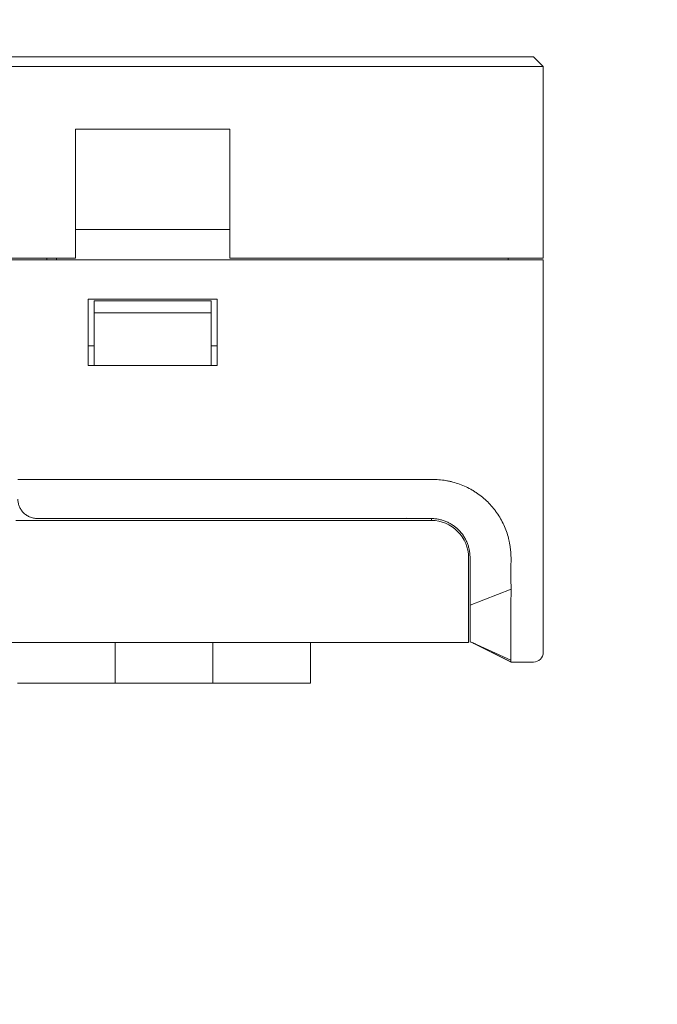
# Model space of a CAD drawing. Header units: millimetres. Extents: x -1114 to 1396, y -630 to 631.
# Tile 417 of 656: x 410 to 443, y -579 to -529. Entities that reach past the tile are written whole.
import ezdxf

# ---------------------------------------------------------------- set-up
doc = ezdxf.new("R2010")
doc.units = ezdxf.units.MM
doc.header["$MEASUREMENT"] = 0

msp = doc.modelspace()

# ---------------------------------------------------------------- linework, layer by layer
at = {"lineweight": 18}
for points, knots in [([(1038.9843, -629.7647), (1038.9843, -629.7647), (-1111.4882, -629.7647), (-1111.4882, -629.7647), (-1111.4882, -629.7647), (-1111.4882, -629.7647), (-1111.4882, 630.7883), (-1111.4882, 630.7883), (-1111.4882, 630.7883), (-1111.4882, 630.7883), (1038.9843, 630.7883), (1038.9843, 630.7883)], [0, 0, 0, 0, 0.3333333, 0.3333333, 0.3333333, 0.3333333, 0.6666667, 0.6666667, 0.6666667, 0.6666667, 1, 1, 1, 1]), ([(430.3991, -552.4458), (429.9166, -552.4405), (429.4403, -552.4419), (428.9543, -552.4424), (428.9543, -552.4424), (428.4985, -552.4429), (428.0342, -552.4427), (427.5956, -552.4425)], [0, 0, 0, 0, 0.5, 0.5, 0.5, 0.5, 1, 1, 1, 1]), ([(434.9691, -555.195), (434.9307, -555.0795), (434.8877, -554.9664), (434.8399, -554.8558), (434.8399, -554.8558), (434.7921, -554.7453), (434.7396, -554.6372), (434.6822, -554.5317), (434.6822, -554.5317), (434.6249, -554.4263), (434.5627, -554.3233), (434.4957, -554.2229), (434.4957, -554.2229), (434.4623, -554.1727), (434.4276, -554.1231), (434.3917, -554.0742), (434.3917, -554.0742), (434.3557, -554.0253), (434.3185, -553.977), (434.2804, -553.9297), (434.2804, -553.9297), (434.2042, -553.8353), (434.1241, -553.745), (434.0404, -553.6586), (434.0404, -553.6586), (433.9567, -553.5723), (433.8694, -553.49), (433.7783, -553.4116), (433.7783, -553.4116), (433.6873, -553.3332), (433.5927, -553.2588), (433.4943, -553.1884), (433.4943, -553.1884), (433.4451, -553.1532), (433.395, -553.1191), (433.3439, -553.0859), (433.3439, -553.0859), (433.2928, -553.0528), (433.2411, -553.021), (433.1889, -552.9904), (433.1889, -552.9904), (433.0844, -552.9293), (432.9778, -552.8733), (432.8691, -552.8222), (432.8691, -552.8222), (432.7603, -552.7711), (432.6495, -552.7249), (432.5365, -552.6837), (432.5365, -552.6837), (432.4235, -552.6424), (432.3083, -552.6066), (432.1909, -552.5756), (432.1909, -552.5756), (432.1323, -552.56), (432.073, -552.5457), (432.0137, -552.5327), (432.0137, -552.5327), (431.9545, -552.5196), (431.8952, -552.5077), (431.8358, -552.497), (431.8358, -552.497), (431.5982, -552.4543), (431.359, -552.4429), (431.1191, -552.4414), (431.1191, -552.4414), (430.8792, -552.4399), (430.6388, -552.4484), (430.399, -552.4458)], [0, 0, 0, 0, 0.0588235, 0.0588235, 0.0588235, 0.0588235, 0.1176471, 0.1176471, 0.1176471, 0.1176471, 0.1764706, 0.1764706, 0.1764706, 0.1764706, 0.2352941, 0.2352941, 0.2352941, 0.2352941, 0.2941176, 0.2941176, 0.2941176, 0.2941176, 0.3529412, 0.3529412, 0.3529412, 0.3529412, 0.4117647, 0.4117647, 0.4117647, 0.4117647, 0.4705882, 0.4705882, 0.4705882, 0.4705882, 0.5294118, 0.5294118, 0.5294118, 0.5294118, 0.5882353, 0.5882353, 0.5882353, 0.5882353, 0.6470588, 0.6470588, 0.6470588, 0.6470588, 0.7058824, 0.7058824, 0.7058824, 0.7058824, 0.7647059, 0.7647059, 0.7647059, 0.7647059, 0.8235294, 0.8235294, 0.8235294, 0.8235294, 0.8823529, 0.8823529, 0.8823529, 0.8823529, 0.9411765, 0.9411765, 0.9411765, 0.9411765, 1, 1, 1, 1]), ([(409.9144, -553.4424), (409.9144, -553.505), (409.9202, -553.5667), (409.9316, -553.6276), (409.9316, -553.6276), (409.9374, -553.658), (409.9445, -553.6882), (409.9531, -553.7182), (409.9531, -553.7182), (409.9617, -553.7482), (409.9718, -553.778), (409.9834, -553.8076), (409.9834, -553.8076), (410.0065, -553.8666), (410.0351, -553.923), (410.069, -553.9766), (410.069, -553.9766), (410.0859, -554.0034), (410.1042, -554.0296), (410.1239, -554.055), (410.1239, -554.055), (410.1436, -554.0804), (410.1648, -554.1052), (410.1874, -554.1291), (410.1874, -554.1291), (410.2326, -554.177), (410.2821, -554.22), (410.3361, -554.2583), (410.3361, -554.2583), (410.3631, -554.2774), (410.3912, -554.2953), (410.4204, -554.312), (410.4204, -554.312), (410.4351, -554.3203), (410.45, -554.3283), (410.4653, -554.3359), (410.4653, -554.3359), (410.4805, -554.3436), (410.4961, -554.3509), (410.5117, -554.3578), (410.5117, -554.3578), (410.5743, -554.3853), (410.6393, -554.4063), (410.7066, -554.4206), (410.7066, -554.4206), (410.7402, -554.4278), (410.7745, -554.4332), (410.8094, -554.4369), (410.8094, -554.4369), (410.8442, -554.4406), (410.8792, -554.4424), (410.9143, -554.4424)], [0, 0, 0, 0, 0.0769231, 0.0769231, 0.0769231, 0.0769231, 0.1538462, 0.1538462, 0.1538462, 0.1538462, 0.2307692, 0.2307692, 0.2307692, 0.2307692, 0.3076923, 0.3076923, 0.3076923, 0.3076923, 0.3846154, 0.3846154, 0.3846154, 0.3846154, 0.4615385, 0.4615385, 0.4615385, 0.4615385, 0.5384615, 0.5384615, 0.5384615, 0.5384615, 0.6153846, 0.6153846, 0.6153846, 0.6153846, 0.6923077, 0.6923077, 0.6923077, 0.6923077, 0.7692308, 0.7692308, 0.7692308, 0.7692308, 0.8461538, 0.8461538, 0.8461538, 0.8461538, 0.9230769, 0.9230769, 0.9230769, 0.9230769, 1, 1, 1, 1]), ([(431.0736, -554.4424), (431.021, -554.4424), (430.9684, -554.4424), (430.9158, -554.4424), (430.9158, -554.4424), (430.8632, -554.4424), (430.8106, -554.4424), (430.7581, -554.4424), (430.7581, -554.4424), (430.6529, -554.4424), (430.5477, -554.4424), (430.4425, -554.4424), (430.4425, -554.4424), (430.2322, -554.4424), (430.0218, -554.4424), (429.8114, -554.4424)], [0, 0, 0, 0, 0.25, 0.25, 0.25, 0.25, 0.5, 0.5, 0.5, 0.5, 0.75, 0.75, 0.75, 0.75, 1, 1, 1, 1]), ([(431.0736, -554.4424), (431.1396, -554.4424), (431.2051, -554.4457), (431.27, -554.4521), (431.27, -554.4521), (431.335, -554.4585), (431.3993, -554.4681), (431.4632, -554.4808), (431.4632, -554.4808), (431.4951, -554.4871), (431.5269, -554.4942), (431.5586, -554.5021), (431.5586, -554.5021), (431.5903, -554.5101), (431.6218, -554.5188), (431.6532, -554.5283), (431.6532, -554.5283), (431.6846, -554.5378), (431.7159, -554.5481), (431.747, -554.5592), (431.747, -554.5592), (431.778, -554.5703), (431.8087, -554.5821), (431.8389, -554.5947), (431.8389, -554.5947), (431.8994, -554.6197), (431.9584, -554.6476), (432.0158, -554.6783), (432.0158, -554.6783), (432.0732, -554.709), (432.1291, -554.7424), (432.1834, -554.7786), (432.1834, -554.7786), (432.2106, -554.7968), (432.2374, -554.8156), (432.2638, -554.8351), (432.2638, -554.8351), (432.277, -554.8449), (432.2901, -554.8548), (432.3031, -554.865), (432.3031, -554.865), (432.316, -554.8751), (432.329, -554.8854), (432.3417, -554.8959), (432.3417, -554.8959), (432.3926, -554.9376), (432.4411, -554.9816), (432.4873, -555.0277), (432.4873, -555.0277), (432.5795, -555.1198), (432.6623, -555.2204), (432.7354, -555.3296), (432.7354, -555.3296), (432.7537, -555.3569), (432.7714, -555.3849), (432.7884, -555.4131), (432.7884, -555.4131), (432.8053, -555.4413), (432.8215, -555.4698), (432.8369, -555.4987), (432.8369, -555.4987), (432.8678, -555.5564), (432.8957, -555.6153), (432.9207, -555.6754), (432.9207, -555.6754), (432.9456, -555.7355), (432.9677, -555.7968), (432.9867, -555.8594), (432.9867, -555.8594), (432.9962, -555.8907), (433.005, -555.9222), (433.0131, -555.9541), (433.0131, -555.9541), (433.0211, -555.986), (433.0284, -556.0183), (433.0348, -556.0506), (433.0348, -556.0506), (433.0477, -556.1152), (433.0574, -556.1801), (433.0639, -556.2454), (433.0639, -556.2454), (433.0703, -556.3108), (433.0736, -556.3764), (433.0736, -556.4425)], [0, 0, 0, 0, 0.047619, 0.047619, 0.047619, 0.047619, 0.0952381, 0.0952381, 0.0952381, 0.0952381, 0.1428571, 0.1428571, 0.1428571, 0.1428571, 0.1904762, 0.1904762, 0.1904762, 0.1904762, 0.2380952, 0.2380952, 0.2380952, 0.2380952, 0.2857143, 0.2857143, 0.2857143, 0.2857143, 0.3333333, 0.3333333, 0.3333333, 0.3333333, 0.3809524, 0.3809524, 0.3809524, 0.3809524, 0.4285714, 0.4285714, 0.4285714, 0.4285714, 0.4761905, 0.4761905, 0.4761905, 0.4761905, 0.5238095, 0.5238095, 0.5238095, 0.5238095, 0.5714286, 0.5714286, 0.5714286, 0.5714286, 0.6190476, 0.6190476, 0.6190476, 0.6190476, 0.6666667, 0.6666667, 0.6666667, 0.6666667, 0.7142857, 0.7142857, 0.7142857, 0.7142857, 0.7619048, 0.7619048, 0.7619048, 0.7619048, 0.8095238, 0.8095238, 0.8095238, 0.8095238, 0.8571429, 0.8571429, 0.8571429, 0.8571429, 0.9047619, 0.9047619, 0.9047619, 0.9047619, 0.952381, 0.952381, 0.952381, 0.952381, 1, 1, 1, 1]), ([(432.9956, -556.4423), (432.9956, -555.9384), (432.7954, -555.4551), (432.4391, -555.0988), (432.4391, -555.0988), (432.0828, -554.7424), (431.5995, -554.5423), (431.0956, -554.5423)], [0, 0, 0, 0, 0.5, 0.5, 0.5, 0.5, 1, 1, 1, 1]), ([(434.9691, -555.195), (435.0072, -555.3094), (435.0393, -555.4255), (435.066, -555.543), (435.066, -555.543), (435.0794, -555.6017), (435.0914, -555.6608), (435.1021, -555.7201), (435.1021, -555.7201), (435.1128, -555.7793), (435.1221, -555.8388), (435.1303, -555.8985), (435.1303, -555.8985), (435.1384, -555.9582), (435.1454, -556.0181), (435.1511, -556.078), (435.1511, -556.078), (435.1568, -556.138), (435.1614, -556.198), (435.1648, -556.2582), (435.1648, -556.2582), (435.1683, -556.3183), (435.1706, -556.3785), (435.1719, -556.4388), (435.1719, -556.4388), (435.1732, -556.499), (435.1735, -556.5592), (435.1727, -556.6195)], [0, 0, 0, 0, 0.1428571, 0.1428571, 0.1428571, 0.1428571, 0.2857143, 0.2857143, 0.2857143, 0.2857143, 0.4285714, 0.4285714, 0.4285714, 0.4285714, 0.5714286, 0.5714286, 0.5714286, 0.5714286, 0.7142857, 0.7142857, 0.7142857, 0.7142857, 0.8571429, 0.8571429, 0.8571429, 0.8571429, 1, 1, 1, 1]), ([(433.0736, -556.6202), (433.0736, -556.8085), (433.0736, -556.9969), (433.0736, -557.1853), (433.0736, -557.1853), (433.0736, -557.3737), (433.0736, -557.562), (433.0736, -557.7504)], [0, 0, 0, 0, 0.5, 0.5, 0.5, 0.5, 1, 1, 1, 1]), ([(435.1727, -556.6195), (435.1697, -556.8601), (435.1673, -557.1007), (435.1673, -557.3413), (435.1673, -557.3413), (435.1672, -557.582), (435.1694, -557.8226), (435.1758, -558.0632)], [0, 0, 0, 0, 0.5, 0.5, 0.5, 0.5, 1, 1, 1, 1]), ([(435.1758, -558.0632), (435.1758, -558.0632), (435.1721, -558.0646), (435.1721, -558.0646), (435.1721, -558.0646), (435.1721, -558.0646), (435.1721, -558.0646), (435.1721, -558.0646), (435.1721, -558.0646), (435.1721, -558.0646), (433.0736, -558.8877), (433.0736, -558.8877)], [0, 0, 0, 0, 0.3333333, 0.3333333, 0.3333333, 0.3333333, 0.6666667, 0.6666667, 0.6666667, 0.6666667, 1, 1, 1, 1]), ([(435.1758, -558.0632), (435.1789, -558.1844), (435.1748, -558.3061), (435.1712, -558.4278), (435.1712, -558.4278), (435.1676, -558.5496), (435.1645, -558.6713), (435.168, -558.7924)], [0, 0, 0, 0, 0.5, 0.5, 0.5, 0.5, 1, 1, 1, 1]), ([(435.168, -558.7924), (435.1701, -558.8684), (435.1696, -558.9438), (435.1682, -559.0187), (435.1682, -559.0187), (435.1668, -559.0936), (435.1645, -559.1681), (435.1629, -559.2421), (435.1629, -559.2421), (435.1612, -559.3161), (435.1601, -559.3896), (435.161, -559.4627), (435.161, -559.4627), (435.1612, -559.4809), (435.1616, -559.4992), (435.162, -559.5174), (435.162, -559.5174), (435.1625, -559.5356), (435.1628, -559.5538), (435.1632, -559.5719), (435.1632, -559.5719), (435.164, -559.6082), (435.1646, -559.6444), (435.1652, -559.6804), (435.1652, -559.6804), (435.1658, -559.7165), (435.1662, -559.7524), (435.1666, -559.7882), (435.1666, -559.7882), (435.167, -559.824), (435.1674, -559.8595), (435.1676, -559.8945), (435.1676, -559.8945), (435.1681, -559.9647), (435.1684, -560.0335), (435.1685, -560.1009), (435.1685, -560.1009), (435.1686, -560.2358), (435.1681, -560.3653), (435.1677, -560.4893), (435.1677, -560.4893), (435.1676, -560.5203), (435.1676, -560.5509), (435.1675, -560.5813), (435.1675, -560.5813), (435.1674, -560.6116), (435.1674, -560.6416), (435.1674, -560.6711), (435.1674, -560.6711), (435.1674, -560.7303), (435.1677, -560.7872), (435.1679, -560.8421), (435.1679, -560.8421), (435.1682, -560.9518), (435.1681, -561.0531), (435.168, -561.1461), (435.168, -561.1461), (435.168, -561.1926), (435.168, -561.237), (435.168, -561.2792), (435.168, -561.2792), (435.168, -561.3003), (435.168, -561.3209), (435.168, -561.341), (435.168, -561.341), (435.168, -561.361), (435.168, -561.3803), (435.1681, -561.399), (435.1681, -561.399), (435.1681, -561.4738), (435.168, -561.5381), (435.1679, -561.5922)], [0, 0, 0, 0, 0.0555556, 0.0555556, 0.0555556, 0.0555556, 0.1111111, 0.1111111, 0.1111111, 0.1111111, 0.1666667, 0.1666667, 0.1666667, 0.1666667, 0.2222222, 0.2222222, 0.2222222, 0.2222222, 0.2777778, 0.2777778, 0.2777778, 0.2777778, 0.3333333, 0.3333333, 0.3333333, 0.3333333, 0.3888889, 0.3888889, 0.3888889, 0.3888889, 0.4444444, 0.4444444, 0.4444444, 0.4444444, 0.5, 0.5, 0.5, 0.5, 0.5555556, 0.5555556, 0.5555556, 0.5555556, 0.6111111, 0.6111111, 0.6111111, 0.6111111, 0.6666667, 0.6666667, 0.6666667, 0.6666667, 0.7222222, 0.7222222, 0.7222222, 0.7222222, 0.7777778, 0.7777778, 0.7777778, 0.7777778, 0.8333333, 0.8333333, 0.8333333, 0.8333333, 0.8888889, 0.8888889, 0.8888889, 0.8888889, 0.9444444, 0.9444444, 0.9444444, 0.9444444, 1, 1, 1, 1]), ([(433.0736, -560.7644), (433.0736, -560.764), (433.0736, -560.7632), (433.0736, -560.7618), (433.0736, -560.7618), (433.0736, -560.76), (433.0736, -560.7573), (433.0736, -560.7535), (433.0736, -560.7535), (433.0736, -560.746), (433.0736, -560.7346), (433.0736, -560.7192), (433.0736, -560.7192), (433.0736, -560.7115), (433.0736, -560.7028), (433.0736, -560.6932), (433.0736, -560.6932), (433.0736, -560.6836), (433.0736, -560.6731), (433.0736, -560.6617), (433.0736, -560.6617), (433.0736, -560.639), (433.0736, -560.6127), (433.0736, -560.5828), (433.0736, -560.5828), (433.0736, -560.553), (433.0736, -560.5195), (433.0736, -560.4824), (433.0736, -560.4824), (433.0736, -560.4732), (433.0736, -560.4637), (433.0736, -560.454), (433.0736, -560.454), (433.0736, -560.4443), (433.0736, -560.4343), (433.0736, -560.4242), (433.0736, -560.4242), (433.0736, -560.4039), (433.0736, -560.383), (433.0736, -560.3613), (433.0736, -560.3613), (433.0736, -560.3179), (433.0736, -560.2718), (433.0736, -560.2228), (433.0736, -560.2228), (433.0736, -560.1738), (433.0736, -560.122), (433.0736, -560.0673), (433.0736, -560.0673), (433.0736, -560.04), (433.0736, -560.0119), (433.0736, -559.9831), (433.0736, -559.9831), (433.0736, -559.9543), (433.0736, -559.925), (433.0736, -559.8953), (433.0736, -559.8953), (433.0736, -559.8358), (433.0736, -559.7746), (433.0736, -559.7116), (433.0736, -559.7116), (433.0736, -559.6486), (433.0736, -559.5838), (433.0736, -559.5172), (433.0736, -559.5172), (433.0736, -559.4839), (433.0736, -559.4502), (433.0736, -559.4159), (433.0736, -559.4159), (433.0736, -559.3817), (433.0736, -559.3471), (433.0736, -559.3124), (433.0736, -559.3124), (433.0736, -559.2431), (433.0736, -559.173), (433.0736, -559.1023), (433.0736, -559.1023), (433.0736, -559.0315), (433.0736, -558.96), (433.0736, -558.8877)], [0, 0, 0, 0, 0.05, 0.05, 0.05, 0.05, 0.1, 0.1, 0.1, 0.1, 0.15, 0.15, 0.15, 0.15, 0.2, 0.2, 0.2, 0.2, 0.25, 0.25, 0.25, 0.25, 0.3, 0.3, 0.3, 0.3, 0.35, 0.35, 0.35, 0.35, 0.4, 0.4, 0.4, 0.4, 0.45, 0.45, 0.45, 0.45, 0.5, 0.5, 0.5, 0.5, 0.55, 0.55, 0.55, 0.55, 0.6, 0.6, 0.6, 0.6, 0.65, 0.65, 0.65, 0.65, 0.7, 0.7, 0.7, 0.7, 0.75, 0.75, 0.75, 0.75, 0.8, 0.8, 0.8, 0.8, 0.85, 0.85, 0.85, 0.85, 0.9, 0.9, 0.9, 0.9, 0.95, 0.95, 0.95, 0.95, 1, 1, 1, 1]), ([(435.1664, -561.7685), (435.1656, -561.7765), (435.1664, -561.7825), (435.1673, -561.7865), (435.1673, -561.7865), (435.1683, -561.7905), (435.1693, -561.7924), (435.1683, -561.7924)], [0, 0, 0, 0, 0.5, 0.5, 0.5, 0.5, 1, 1, 1, 1]), ([(435.1679, -561.5922), (435.1678, -561.6355), (435.1681, -561.672), (435.1682, -561.7015), (435.1682, -561.7015), (435.1682, -561.731), (435.1679, -561.7534), (435.1664, -561.7685)], [0, 0, 0, 0, 0.5, 0.5, 0.5, 0.5, 1, 1, 1, 1])]:
    msp.add_open_spline(points, degree=3, knots=knots, dxfattribs=at)
for points in [[(336.8203, -530.7924), (336.8203, -530.7924), (436.3203, -530.7924), (436.3203, -530.7924)], [(436.3203, -530.7924), (436.3203, -530.7924), (436.8203, -531.2924), (436.8203, -531.2924)], [(436.3203, -531.2924), (436.3203, -531.2924), (336.8203, -531.2924), (336.8203, -531.2924)], [(436.8203, -531.2924), (436.8203, -531.2924), (436.3203, -531.2924), (436.3203, -531.2924)], [(436.8203, -531.2924), (436.8203, -531.2924), (436.8203, -541.0978), (436.8203, -541.0978)], [(436.8203, -531.2924), (436.8203, -531.2924), (436.8203, -541.0978), (436.8203, -541.0978)], [(412.8703, -541.0978), (412.8703, -541.0978), (412.8703, -534.4993), (412.8703, -534.4993)], [(420.7703, -534.4993), (420.7703, -534.4993), (412.8703, -534.4993), (412.8703, -534.4993)], [(420.7703, -534.4993), (420.7703, -534.4993), (420.7703, -541.0978), (420.7703, -541.0978)], [(420.7703, -539.6421), (420.7703, -539.6421), (412.8703, -539.6421), (412.8703, -539.6421)], [(412.8703, -541.0978), (412.8703, -541.0978), (355.7703, -541.0978), (355.7703, -541.0978)], [(411.3928, -541.1978), (411.3928, -541.1978), (411.3928, -541.0978), (411.3928, -541.0978)], [(411.8928, -541.0978), (411.8928, -541.0978), (411.8928, -541.1979), (411.8928, -541.1979)], [(436.3203, -541.0978), (436.3203, -541.0978), (420.7703, -541.0978), (420.7703, -541.0978)], [(435.0203, -541.0978), (435.0203, -541.0978), (435.0203, -541.1979), (435.0203, -541.1979)], [(436.8203, -541.0978), (436.8203, -541.0978), (436.3203, -541.0978), (436.3203, -541.0978)], [(436.3203, -541.1978), (436.3203, -541.1978), (336.8203, -541.1978), (336.8203, -541.1978)], [(436.8203, -541.1978), (436.8203, -541.1978), (436.3203, -541.1978), (436.3203, -541.1978)], [(436.8203, -541.1978), (436.8203, -541.1978), (436.8203, -558.7924), (436.8203, -558.7924)], [(436.8203, -541.1978), (436.8203, -541.1978), (436.8203, -558.7924), (436.8203, -558.7924)], [(413.5203, -543.1978), (413.5203, -543.1978), (420.1203, -543.1978), (420.1203, -543.1978)], [(413.5203, -546.5978), (413.5203, -546.5978), (413.5203, -543.1978), (413.5203, -543.1978)], [(420.1203, -543.1978), (420.1203, -543.1978), (420.1203, -546.5978), (420.1203, -546.5978)], [(413.8203, -543.2978), (413.8203, -543.2978), (419.8203, -543.2978), (419.8203, -543.2978)], [(413.8203, -543.8978), (413.8203, -543.8978), (413.8203, -543.2978), (413.8203, -543.2978)], [(419.8203, -543.2978), (419.8203, -543.2978), (419.8203, -543.8978), (419.8203, -543.8978)], [(413.8203, -543.8978), (413.8203, -543.8978), (413.8203, -545.9854), (413.8203, -545.9854)], [(419.8203, -543.8978), (419.8203, -543.8978), (413.8203, -543.8978), (413.8203, -543.8978)], [(419.8203, -545.9854), (419.8203, -545.9854), (419.8203, -543.8978), (419.8203, -543.8978)], [(413.5202, -545.5978), (413.5202, -545.5978), (413.8203, -545.5978), (413.8203, -545.5978)], [(419.8203, -545.5978), (419.8203, -545.5978), (420.1205, -545.5978), (420.1205, -545.5978)], [(413.8203, -546.5978), (413.8203, -546.5978), (413.8203, -545.9854), (413.8203, -545.9854)], [(419.8203, -545.9854), (419.8203, -545.9854), (419.8203, -546.5978), (419.8203, -546.5978)], [(420.1203, -546.5978), (420.1203, -546.5978), (413.5203, -546.5978), (413.5203, -546.5978)], [(409.9144, -552.4425), (409.9144, -552.4425), (427.5956, -552.4424), (427.5956, -552.4424)], [(409.8144, -554.5423), (409.8144, -554.5423), (431.0956, -554.5423), (431.0956, -554.5423)], [(410.9143, -554.4425), (416.4752, -554.4425), (422.0353, -554.4425), (427.5956, -554.4425)], [(429.8114, -554.4424), (429.8114, -554.4424), (427.5956, -554.4424), (427.5956, -554.4424)], [(429.8174, -554.4222), (429.8174, -554.4222), (428.0519, -554.4424), (428.0519, -554.4424)], [(431.0952, -554.5423), (431.0952, -554.5423), (431.0952, -554.4433), (431.0952, -554.4433)], [(432.9956, -556.4423), (432.9956, -556.4423), (432.9956, -558.7923), (432.9956, -558.7923)], [(433.0736, -556.4425), (433.0736, -556.5017), (433.0736, -556.5609), (433.0736, -556.6202)], [(433.0736, -558.8877), (433.0736, -558.5087), (433.0736, -558.1295), (433.0736, -557.7504)], [(432.9956, -558.7923), (432.9956, -558.7923), (432.9956, -560.7923), (432.9956, -560.7923)], [(436.8203, -558.7924), (436.8203, -558.7924), (436.8203, -561.2924), (436.8203, -561.2924)], [(432.9956, -560.7923), (432.9956, -560.7923), (376.79, -560.7923), (376.79, -560.7923)], [(432.9956, -560.7923), (432.9956, -560.7923), (376.79, -560.7923), (376.79, -560.7923)], [(414.8952, -562.8843), (414.8952, -562.8843), (414.8952, -560.7921), (414.8952, -560.7921)], [(414.8952, -562.8843), (414.8952, -562.8843), (414.8952, -560.7921), (414.8952, -560.7921)], [(414.8952, -560.7921), (414.8952, -560.7921), (414.8952, -562.8843), (414.8952, -562.8843)], [(414.8952, -560.7921), (414.8952, -560.7921), (414.8952, -562.8843), (414.8952, -562.8843)], [(419.8952, -562.8843), (419.8952, -562.8843), (419.8952, -560.7921), (419.8952, -560.7921)], [(419.8952, -562.8843), (419.8952, -562.8843), (419.8952, -560.7921), (419.8952, -560.7921)], [(419.8952, -560.7921), (419.8952, -560.7921), (419.8952, -562.8843), (419.8952, -562.8843)], [(419.8952, -560.7921), (419.8952, -560.7921), (419.8952, -562.8843), (419.8952, -562.8843)], [(424.8952, -562.8843), (424.8952, -562.8843), (424.8952, -560.7921), (424.8952, -560.7921)], [(424.8952, -560.7921), (424.8952, -560.7921), (424.8952, -562.8843), (424.8952, -562.8843)], [(433.061, -560.7608), (433.061, -560.7608), (433.3552, -560.8664), (433.3552, -560.8664)], [(433.1273, -560.7752), (433.1273, -560.7752), (433.3552, -560.8664), (433.3552, -560.8664)], [(433.1623, -560.7895), (433.1623, -560.7895), (435.1685, -561.7907), (435.1685, -561.7907)], [(433.2212, -560.8183), (433.272, -560.8431), (433.3227, -560.8679), (433.3734, -560.8927)], [(435.1682, -561.6956), (435.1682, -561.6956), (433.2234, -560.8136), (433.2234, -560.8136)], [(433.3685, -560.8926), (433.4614, -560.9389), (433.5543, -560.9853), (433.6472, -561.0317)], [(433.6992, -561.0577), (433.8484, -561.1327), (434.0571, -561.237), (434.1241, -561.2705)], [(434.1228, -561.2699), (434.1228, -561.2699), (435.1846, -561.8008), (435.1846, -561.8008)], [(436.3203, -561.7924), (436.5964, -561.7924), (436.8203, -561.5686), (436.8203, -561.2925)], [(435.1681, -561.7925), (435.1681, -561.7925), (435.1846, -561.8008), (435.1846, -561.8008)], [(435.1683, -561.7924), (435.1683, -561.7924), (436.3203, -561.7924), (436.3203, -561.7924)], [(435.7443, -561.7924), (435.7443, -561.7924), (435.1684, -561.7924), (435.1684, -561.7924)], [(436.3203, -561.7924), (436.3203, -561.7924), (435.7443, -561.7924), (435.7443, -561.7924)], [(409.8952, -562.8843), (409.8952, -562.8843), (410.0952, -562.8843), (410.0952, -562.8843)], [(414.6952, -562.8843), (414.6952, -562.8843), (410.0952, -562.8843), (410.0952, -562.8843)], [(414.6952, -562.8843), (414.6952, -562.8843), (414.8952, -562.8843), (414.8952, -562.8843)], [(414.8952, -562.8843), (414.8952, -562.8843), (415.0952, -562.8843), (415.0952, -562.8843)], [(419.6952, -562.8843), (419.6952, -562.8843), (415.0952, -562.8843), (415.0952, -562.8843)], [(419.6952, -562.8843), (419.6952, -562.8843), (419.8952, -562.8843), (419.8952, -562.8843)], [(419.8952, -562.8843), (419.8952, -562.8843), (420.0952, -562.8843), (420.0952, -562.8843)], [(424.6952, -562.8843), (424.6952, -562.8843), (420.0952, -562.8843), (420.0952, -562.8843)], [(424.6952, -562.8843), (424.6952, -562.8843), (424.8952, -562.8843), (424.8952, -562.8843)]]:
    msp.add_open_spline(points, degree=3, dxfattribs=at)

doc.saveas('drawing.dxf')
